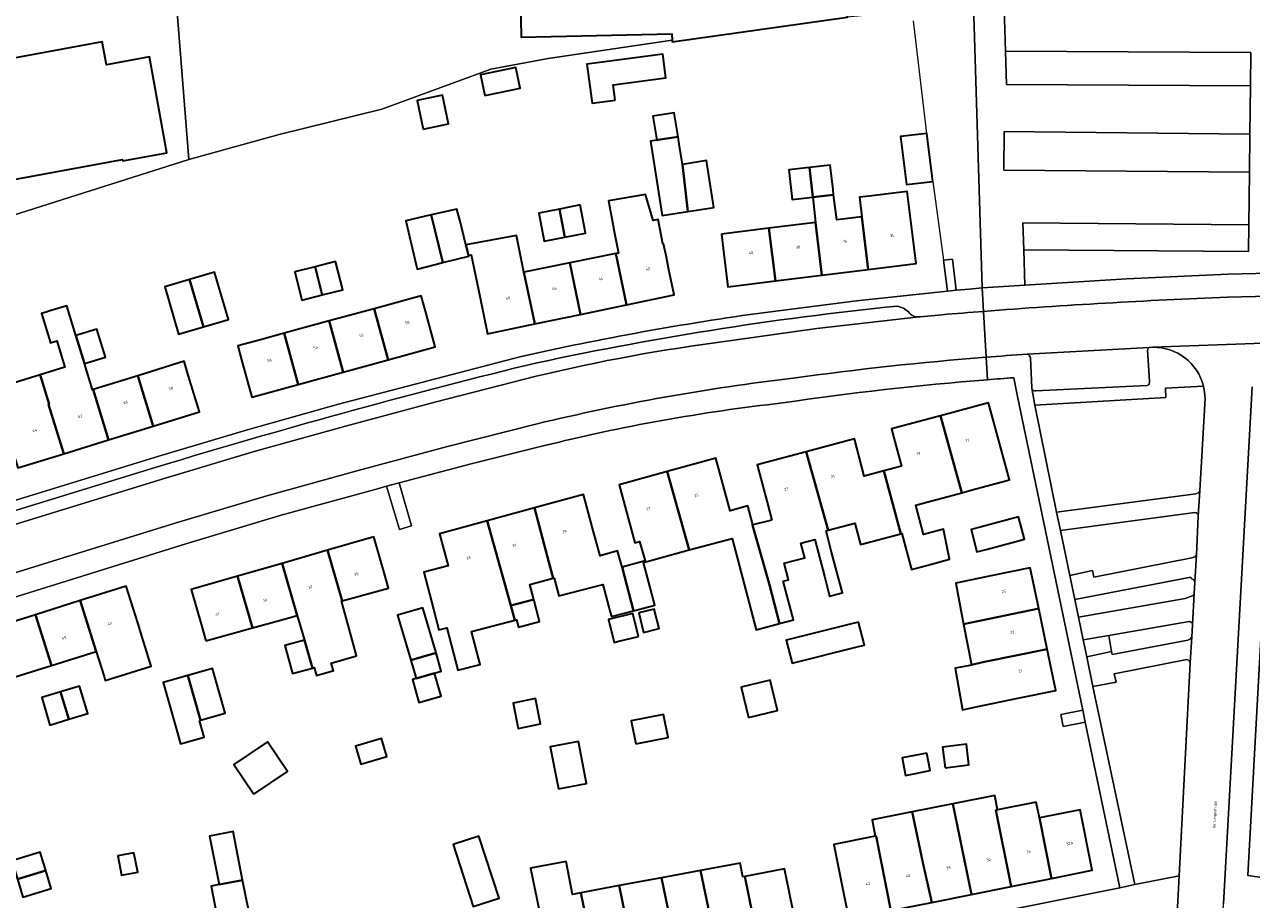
# Model space of a CAD drawing. Header units: metres. Extents: x 197700 to 204338, y 317132 to 325229.
# Tile 405 of 656: x 200467 to 200627, y 319846 to 319959. Entities that reach past the tile are written whole.
import ezdxf
from ezdxf.enums import TextEntityAlignment as Align

# ---------------------------------------------------------------- set-up
doc = ezdxf.new("R2010")
doc.units = ezdxf.units.M
for name, color, linetype, lineweight in [('B-WE-GR-BEPLANTING_CULTUUR_BOSPLANTSOEN-GV', 90, 'Continuous', 18), ('B-WE-IE-TERREINAFSCHEIDING_KUNSTMATIG_HEKWERK-G', 20, 'IE-TERREINAFSCHEIDING-KUNSTMATIG', 18), ('B-WE-OG-BEBOUWING-GV', 7, 'Continuous', 35), ('B-WE-OG-BEBOUWING-T18', 10, 'Continuous', 18), ('B-WE-OG-TERREIN_CULTUURSCHEIDING-GV', 7, 'Continuous', 18), ('B-WE-OG-TERREIN_ERF-GV', 7, 'Continuous', 18), ('B-WE-OG-TOPOGRAFIE-T18', 10, 'Continuous', 18), ('B-WE-VH-VERHARDING_ASFALT-GV', 252, 'Continuous', 18), ('B-WE-VH-VERHARDING_BETONSTRAATSTEEN-GV', 252, 'Continuous', 18), ('B-WE-VH-VERHARDING_GESLOTEN-GV', 252, 'Continuous', 18), ('B-WE-VH-VERHARDING_OPEN-GV', 252, 'Continuous', 18), ('B-WE-VH-VERHARDING_TEGEL-GV', 252, 'Continuous', 18)]:
    doc.layers.add(name, color=color, linetype=linetype, lineweight=lineweight)
doc.styles.add('NLCS-ISO-M200-T18', font='NLCS-ISO.ttf', dxfattribs={"height": 0.36})
doc.linetypes.add('IE-TERREINAFSCHEIDING-KUNSTMATIG', pattern='A,4,[82,NLCS.SHX,S=0.75,R=90,X=0,Y=0],4,-2', length=10)

msp = doc.modelspace()

# ---------------------------------------------------------------- linework, layer by layer
at = {"layer": 'B-WE-GR-BEPLANTING_CULTUUR_BOSPLANTSOEN-GV'}
msp.add_lwpolyline([(200594.545, 319962.865), (200594.755, 319955.903), (200626.623, 319955.723), (200626.574, 319951.401), (200626.503, 319945.115), (200626.446, 319940.163), (200626.369, 319933.359), (200626.329, 319929.867), (200597.113, 319930.104), (200597.258, 319925.513), (200610.476, 319926.302), (200623.703, 319926.934), (200627.274, 319927.029), (200630.846, 319927.098), (200631.35, 319931.336), (200632.346, 319931.302), (200631.901, 319927.113), (200632.17, 319927.113), (200634.233, 319943.923), (200634.974, 319950.109), (200637.257, 319966.012)], dxfattribs=at)
at = {"layer": 'B-WE-IE-TERREINAFSCHEIDING_KUNSTMATIG_HEKWERK-G'}
for points in [[(200479.069, 320034.227), (200481.499, 320030.94), (200488.563, 319941.814)], [(200584.536, 319945.221), (200582.779, 319959.853)], [(200551.401, 319957.331), (200535.286, 319954.957), (200527.84, 319953.559)], [(200527.84, 319953.559), (200513.655, 319948.375)], [(200488.563, 319941.814), (200500.295, 319945.061), (200513.655, 319948.375)], [(200585.3, 319938.988), (200586.681, 319928.74)]]:
    msp.add_lwpolyline(points, dxfattribs=at)
at = {"layer": 'B-WE-OG-BEBOUWING-GV'}
for points in [[(200551.401, 319957.331), (200551.405, 319957.133), (200574.21, 319960.322), (200573.936, 319962.646), (200589.164, 319962.937), (200589.016, 319970.685), (200581.087, 319970.534), (200554.696, 319970.03), (200531.566, 319969.588), (200531.793, 319957.74), (200551.382, 319958.173)], [(200461.78, 319954.268), (200458.296, 319953.633), (200443.851, 319951.001), (200438.935, 319950.089), (200441.771, 319934.789), (200446.687, 319935.701), (200479.934, 319941.847), (200479.971, 319941.65), (200485.728, 319942.717), (200483.471, 319955.152), (200477.87, 319954.125), (200477.32, 319957.1)], [(200543.985, 319949.523), (200543.721, 319951.53), (200550.586, 319952.434), (200550.178, 319955.533), (200543.313, 319954.629), (200540.326, 319954.235), (200540.999, 319949.13)], [(200527.071, 319950.137), (200529.191, 319950.588), (200531.631, 319951.107), (200531.061, 319953.787), (200526.501, 319952.817)], [(200519.052, 319945.773), (200522.325, 319946.469), (200521.537, 319950.175), (200518.264, 319949.479)], [(200549.533, 319944.369), (200552.174, 319944.778), (200551.679, 319947.906), (200548.908, 319947.477), (200549.393, 319944.347)], [(200584.536, 319945.221), (200581.092, 319944.799), (200581.856, 319938.566), (200585.3, 319938.988)], [(200552.729, 319941.2), (200552.323, 319943.82), (200552.174, 319944.778), (200549.533, 319944.369), (200549.393, 319944.347), (200548.602, 319944.225), (200550.1, 319934.559), (200553.464, 319935.081)], [(200553.464, 319935.081), (200556.827, 319935.602), (200555.884, 319941.689), (200552.729, 319941.2)], [(200569.704, 319936.939), (200569.274, 319940.781), (200566.584, 319940.48), (200567.014, 319936.638)], [(200569.274, 319940.781), (200569.704, 319936.939), (200572.395, 319937.241), (200572.317, 319937.942), (200571.965, 319941.083)], [(200544.079, 319929.608), (200545.466, 319922.939), (200551.666, 319924.228), (200550.942, 319927.711), (200550.648, 319929.123), (200550.285, 319930.868), (200550.198, 319930.851), (200549.583, 319934.014), (200548.93, 319933.887), (200547.946, 319937.3), (200543.124, 319936.479), (200543.769, 319932.978), (200543.786, 319932.886), (200544.411, 319929.675)], [(200570.87, 319926.803), (200576.897, 319927.541), (200576.06, 319934.374), (200572.796, 319933.973), (200572.395, 319937.241), (200569.704, 319936.939), (200570.033, 319933.634)], [(200576.06, 319934.374), (200576.897, 319927.541), (200583.113, 319928.303), (200581.964, 319937.683), (200577.001, 319937.075), (200575.761, 319936.919)], [(200520.091, 319934.62), (200521.604, 319928.436), (200524.97, 319929.281), (200524.946, 319929.377), (200524.598, 319930.745), (200523.911, 319933.45), (200523.422, 319935.373)], [(200536.756, 319935.395), (200534.07, 319934.869), (200534.785, 319931.222), (200537.437, 319931.742), (200537.472, 319931.749)], [(200539.443, 319935.921), (200537.177, 319935.477), (200536.756, 319935.395), (200537.472, 319931.749), (200540.158, 319932.275), (200540.11, 319932.52)], [(200520.091, 319934.62), (200516.76, 319933.868), (200518.237, 319927.59), (200521.604, 319928.436)], [(200557.799, 319932.133), (200558.028, 319930.267), (200558.636, 319925.304), (200564.822, 319926.062), (200563.985, 319932.892)], [(200564.822, 319926.062), (200570.87, 319926.803), (200570.033, 319933.634), (200563.985, 319932.892)], [(200533.535, 319920.458), (200532.137, 319927.182), (200531.166, 319931.96), (200524.598, 319930.745), (200524.946, 319929.377), (200525.269, 319929.444), (200525.999, 319925.935), (200526.385, 319924.079), (200527.403, 319919.183)], [(200545.466, 319922.939), (200544.079, 319929.608), (200538.117, 319928.397), (200539.509, 319921.7)], [(200504.982, 319927.903), (200502.333, 319927.223), (200503.275, 319923.551), (200505.924, 319924.232)], [(200505.924, 319924.232), (200508.572, 319924.912), (200507.63, 319928.582), (200504.982, 319927.903)], [(200532.137, 319927.182), (200533.535, 319920.458), (200539.509, 319921.7), (200538.117, 319928.397)], [(200490.481, 319920.069), (200488.674, 319926.238), (200485.427, 319925.287), (200487.234, 319919.118)], [(200488.674, 319926.238), (200490.481, 319920.069), (200493.728, 319921.02), (200491.921, 319927.189)], [(200472.309, 319903.603), (200478.143, 319905.399), (200476.134, 319911.923), (200476.065, 319911.902), (200475.004, 319915.303), (200473.897, 319918.957), (200472.69, 319922.828), (200470.381, 319922.108), (200470.15, 319922.036), (200469.423, 319921.81), (200470.604, 319918.025), (200471.398, 319918.273), (200472.461, 319914.865), (200469.225, 319913.856), (200470.425, 319910.034), (200470.336, 319910.007)], [(200512.684, 319922.441), (200514.493, 319915.808), (200520.595, 319917.472), (200519.279, 319922.296), (200518.786, 319924.102)], [(200512.684, 319922.441), (200506.833, 319920.848), (200508.643, 319914.212), (200514.493, 319915.808)], [(200475.004, 319915.303), (200477.731, 319916.154), (200476.594, 319919.798), (200473.897, 319918.957)], [(200508.643, 319914.212), (200506.833, 319920.848), (200500.953, 319919.248), (200502.764, 319912.609)], [(200502.764, 319912.609), (200500.953, 319919.248), (200497.887, 319918.413), (200494.929, 319917.608), (200495.425, 319915.79), (200496.741, 319910.966)], [(200488.501, 319913.821), (200487.95, 319915.609), (200481.922, 319913.729), (200483.938, 319907.184), (200489.973, 319909.043)], [(200470.336, 319910.007), (200470.425, 319910.034), (200469.225, 319913.856), (200463.189, 319911.997), (200463.25, 319911.8), (200464.369, 319908.168), (200466.341, 319901.765), (200472.309, 319903.603)], [(200483.938, 319907.184), (200481.922, 319913.729), (200476.134, 319911.923), (200478.143, 319905.399)], [(200589.056, 319898.521), (200590.399, 319898.883), (200595.246, 319900.188), (200592.549, 319910.211), (200586.282, 319908.524)], [(200578.93, 319901.372), (200581.146, 319893.186), (200581.28, 319893.221), (200582.507, 319888.564), (200585.113, 319889.251), (200587.474, 319889.874), (200586.687, 319893.785), (200584.097, 319893.102), (200583.092, 319896.915), (200584.045, 319897.172), (200589.056, 319898.521), (200586.282, 319908.524), (200579.925, 319906.813), (200580.23, 319905.678), (200581.224, 319901.985)], [(200581.146, 319893.186), (200578.93, 319901.372), (200576.386, 319900.692), (200575.398, 319904.378), (200575.092, 319905.522), (200568.847, 319903.85), (200571.672, 319893.658), (200575.164, 319894.579), (200575.896, 319891.801)], [(200564.372, 319894.952), (200561.901, 319894.336), (200561.87, 319894.328), (200562.703, 319891.297), (200564.081, 319886.571), (200565.345, 319881.525), (200567.161, 319882.004), (200565.835, 319887.034), (200566.536, 319887.219), (200565.971, 319889.363), (200568.633, 319890.065), (200568.129, 319891.973), (200569.944, 319892.452), (200571.206, 319887.666), (200571.854, 319885.085), (200573.532, 319885.527), (200572.139, 319890.81), (200571.406, 319893.588), (200571.672, 319893.658), (200568.847, 319903.85), (200562.448, 319902.136), (200563.741, 319897.307)], [(200565.345, 319881.525), (200564.081, 319886.571), (200562.703, 319891.297), (200561.87, 319894.328), (200561.901, 319894.336), (200561.222, 319896.817), (200558.926, 319896.189), (200557.062, 319903.009), (200550.753, 319901.284), (200553.607, 319891.118), (200559.209, 319892.595), (200562.337, 319880.731)], [(200546.358, 319883.197), (200549.161, 319883.936), (200548.386, 319886.877), (200547.664, 319889.45), (200553.607, 319891.118), (200550.753, 319901.284), (200544.498, 319899.574), (200545.817, 319894.751), (200546.563, 319892.023), (200547.175, 319892.195), (200547.878, 319889.693), (200544.899, 319888.857)], [(200533.504, 319896.553), (200535.356, 319889.517), (200535.941, 319887.411), (200536.045, 319887.438), (200536.659, 319885.11), (200542.399, 319886.624), (200543.176, 319883.676), (200543.272, 319883.311), (200543.501, 319882.443), (200546.358, 319883.197), (200544.899, 319888.857), (200544.306, 319890.97), (200542.044, 319890.335), (200541.19, 319893.467), (200539.874, 319898.291)], [(200535.941, 319887.411), (200535.356, 319889.517), (200533.504, 319896.553), (200527.337, 319894.87), (200530.42, 319883.854), (200533.403, 319884.64), (200532.885, 319886.605)], [(200527.337, 319894.87), (200521.177, 319893.189), (200522.299, 319889.048), (200519.112, 319888.224), (200520.364, 319883.383), (200521.085, 319880.695), (200522.1, 319880.986), (200523.558, 319875.457), (200526.462, 319876.223), (200525.338, 319880.483), (200530.957, 319881.965), (200530.42, 319883.854)], [(200591.607, 319894.087), (200590.298, 319893.735), (200591.005, 319890.829), (200592.416, 319891.209), (200597.212, 319892.499), (200596.435, 319895.386)], [(200514.532, 319886.133), (200513.998, 319887.982), (200512.611, 319892.786), (200506.611, 319891.055), (200508.507, 319884.485)], [(200510.346, 319877.35), (200510.177, 319877.962), (200509.425, 319880.856), (200509.296, 319881.325), (200508.432, 319884.464), (200508.507, 319884.485), (200506.611, 319891.055), (200500.708, 319889.352), (200502.658, 319882.592), (200503.59, 319879.365), (200504.633, 319875.749), (200504.865, 319875.813), (200505.148, 319874.785), (200507.122, 319875.328), (200507.367, 319875.398), (200507.079, 319876.372)], [(200500.708, 319889.352), (200494.901, 319887.676), (200496.838, 319880.962), (200500.172, 319881.88), (200502.658, 319882.592)], [(200490.779, 319879.295), (200496.838, 319880.962), (200494.901, 319887.676), (200488.864, 319885.934), (200490.25, 319881.13)], [(200599.056, 319883.492), (200597.955, 319888.771), (200593.06, 319887.751), (200588.288, 319886.757), (200589.085, 319882.573), (200589.303, 319881.429)], [(200482.521, 319879.752), (200481.939, 319881.6), (200480.425, 319886.403), (200474.445, 319884.517), (200476.537, 319877.885), (200477.543, 319874.659), (200477.705, 319874.141), (200483.688, 319876.008)], [(200468.619, 319882.68), (200470.705, 319876.066), (200476.537, 319877.885), (200474.445, 319884.517)], [(200530.957, 319881.965), (200531.177, 319882.023), (200531.428, 319881.071), (200534.154, 319881.79), (200533.403, 319884.64), (200530.42, 319883.854)], [(200470.705, 319876.066), (200468.619, 319882.68), (200462.67, 319880.804), (200464.75, 319874.209)], [(200520.115, 319877.546), (200520.706, 319877.717), (200519.005, 319883.583), (200515.716, 319882.628), (200517.418, 319876.763)], [(200547.028, 319879.862), (200546.287, 319882.846), (200543.12, 319882.06), (200543.86, 319879.076), (200544.302, 319879.185)], [(200547.059, 319882.912), (200547.687, 319880.383), (200549.706, 319880.884), (200549.078, 319883.413)], [(200589.303, 319881.429), (200590.308, 319876.154), (200592.015, 319876.565), (200600.159, 319878.202), (200599.056, 319883.492)], [(200574.887, 319881.529), (200566.244, 319879.369), (200566.992, 319876.374), (200575.618, 319878.53), (200576.392, 319878.724), (200575.643, 319881.718)], [(200504.633, 319875.749), (200503.59, 319879.365), (200501.053, 319878.678), (200502.054, 319875.039)], [(200596.359, 319871.82), (200601.276, 319872.846), (200600.159, 319878.202), (200592.015, 319876.565), (200590.308, 319876.154), (200590.317, 319876.107), (200589.909, 319876.029), (200588.22, 319875.722), (200589.166, 319870.315), (200590.927, 319870.687)], [(200520.706, 319877.717), (200520.115, 319877.546), (200517.418, 319876.763), (200518.106, 319874.394), (200520.51, 319875.092), (200521.393, 319875.348)], [(200489.943, 319868.938), (200490.075, 319868.976), (200488.445, 319874.764), (200485.238, 319873.861), (200486.868, 319868.073), (200487.483, 319865.896), (200490.558, 319866.761)], [(200488.445, 319874.764), (200490.075, 319868.976), (200493.282, 319869.878), (200491.652, 319875.667)], [(200520.51, 319875.092), (200518.106, 319874.394), (200517.638, 319874.258), (200518.487, 319871.261), (200521.364, 319872.077)], [(200471.9, 319872.665), (200472.982, 319869.086), (200475.445, 319869.83), (200474.363, 319873.409)], [(200561.312, 319869.323), (200565.086, 319870.215), (200564.157, 319874.152), (200560.383, 319873.262)], [(200471.9, 319872.665), (200469.437, 319871.921), (200470.519, 319868.341), (200472.982, 319869.086)], [(200533.628, 319871.784), (200530.721, 319871.197), (200531.386, 319867.903), (200534.293, 319868.49)], [(200546.661, 319865.906), (200550.871, 319866.732), (200550.284, 319869.722), (200546.074, 319868.896)], [(200497.002, 319859.343), (200501.395, 319862.291), (200498.797, 319866.167), (200494.403, 319863.219)], [(200514.314, 319864.257), (200513.621, 319866.597), (200510.246, 319865.598), (200510.939, 319863.258)], [(200536.619, 319860.045), (200540.287, 319860.765), (200539.219, 319866.211), (200535.551, 319865.491)], [(200586.883, 319862.781), (200589.994, 319863.164), (200589.663, 319865.854), (200586.553, 319865.472)], [(200584.508, 319864.689), (200581.293, 319864.059), (200581.739, 319861.786), (200584.954, 319862.417)], [(200590.316, 319846.32), (200595.46, 319847.349), (200593.503, 319857.279), (200593.711, 319857.32), (200593.343, 319859.169), (200587.899, 319858.091)], [(200590.316, 319846.32), (200587.899, 319858.091), (200582.626, 319857.048), (200584.009, 319850.462), (200585.155, 319845.287)], [(200598.736, 319858.315), (200593.711, 319857.32), (200593.503, 319857.279), (200595.46, 319847.349), (200600.716, 319848.401), (200599.142, 319856.282)], [(200600.716, 319848.401), (200606.028, 319849.464), (200604.47, 319857.337), (200599.142, 319856.282)], [(200577.944, 319853.908), (200579.851, 319844.226), (200585.155, 319845.287), (200584.009, 319850.462), (200582.626, 319857.048), (200577.391, 319856.012), (200577.813, 319853.882)], [(200492.508, 319847.598), (200495.558, 319848.196), (200494.323, 319854.488), (200491.274, 319853.889)], [(200522.918, 319852.826), (200525.551, 319844.758), (200528.9, 319845.851), (200526.267, 319853.919)], [(200573.387, 319848.032), (200574.368, 319843.129), (200579.851, 319844.226), (200577.944, 319853.908), (200577.813, 319853.882), (200572.43, 319852.817)], [(200469.962, 319849.456), (200469.245, 319851.81), (200465.556, 319850.686), (200466.273, 319848.332)], [(200481.431, 319851.747), (200479.335, 319851.336), (200479.828, 319848.819), (200481.925, 319849.23)], [(200466.273, 319848.332), (200466.99, 319845.978), (200470.679, 319847.102), (200469.962, 319849.456)], [(200534.917, 319840.289), (200535.907, 319835.389), (200541.512, 319836.522), (200539.841, 319845.066), (200539.536, 319846.54), (200538.44, 319846.337), (200537.645, 319850.621), (200533.004, 319849.757)], [(200555.095, 319849.428), (200550.006, 319848.484), (200552.056, 319838.654), (200557.14, 319839.682)], [(200555.095, 319849.428), (200557.14, 319839.682), (200562.457, 319840.757), (200560.836, 319848.68), (200560.572, 319848.631), (200560.247, 319850.384)], [(200566.606, 319846.697), (200566.011, 319849.641), (200560.836, 319848.68), (200562.457, 319840.757), (200567.596, 319841.796)], [(200495.558, 319848.196), (200492.508, 319847.598), (200491.462, 319847.393), (200492.254, 319843.357), (200496.349, 319844.16)], [(200550.006, 319848.484), (200544.532, 319847.468), (200546.552, 319837.541), (200552.056, 319838.654)], [(200539.536, 319846.54), (200539.841, 319845.066), (200541.512, 319836.522), (200546.552, 319837.541), (200544.532, 319847.468)]]:
    msp.add_lwpolyline(points, close=True, dxfattribs=at)
at = {"layer": 'B-WE-OG-TERREIN_CULTUURSCHEIDING-GV'}
for points in [[(200481.499, 320030.94), (200488.563, 319941.814), (200500.295, 319945.061), (200513.655, 319948.375), (200527.84, 319953.559), (200535.286, 319954.957), (200551.401, 319957.331), (200551.382, 319958.173), (200531.793, 319957.74), (200531.566, 319969.588)], [(200619.343, 319895.949), (200601.88, 319893.626), (200603.093, 319887.771)], [(200603.093, 319887.771), (200606.05, 319888.418), (200606.221, 319887.54), (200618.988, 319890.06), (200619.348, 319890.206), (200619.568, 319890.47), (200619.811, 319895.501)], [(200618.605, 319881.807), (200608.194, 319879.99), (200608.542, 319877.892), (200608.627, 319877.489), (200618.453, 319879.388), (200618.791, 319879.521), (200618.947, 319879.796), (200619.063, 319881.311), (200619.065, 319881.341)]]:
    msp.add_lwpolyline(points, dxfattribs=at)
for points in [[(200601.378, 319896.02), (200619.509, 319898.401), (200619.856, 319898.547), (200620.001, 319898.815), (200620.686, 319910.761), (200620.634, 319911.577), (200620.484, 319912.382), (200615.556, 319912.113), (200615.579, 319910.882), (200598.539, 319909.905)], [(200603.739, 319884.645), (200604.212, 319882.378), (200618.102, 319884.791), (200618.788, 319885.031), (200619.14, 319885.188), (200619.29, 319885.438), (200619.37, 319886.885), (200619.22, 319887.229), (200618.888, 319887.377), (200618.84, 319887.555)], [(200617.32, 319848.766), (200618.766, 319876.439), (200618.604, 319876.717), (200618.303, 319876.873), (200608.891, 319875.002), (200609.12, 319873.906), (200606.114, 319873.329), (200611.57, 319847.621)]]:
    msp.add_lwpolyline(points, close=True, dxfattribs=at)
for points in [[(200619.811, 319895.501, 0.4564587), (200619.343, 319895.949)], [(200619.065, 319881.341, 0.4211627), (200618.605, 319881.807)]]:
    msp.add_lwpolyline(points, format="xyb", dxfattribs=at)
at = {"layer": 'B-WE-OG-TERREIN_ERF-GV'}
for points in [[(200453.843, 319930.807), (200488.563, 319941.814), (200481.499, 320030.94), (200479.069, 320034.227), (200478.844, 320069.282), (200479.075, 320092.879), (200479.373, 320123.265)], [(200563.532, 319921.968), (200575.361, 319923.484), (200587.222, 319924.739), (200586.681, 319928.74), (200587.842, 319928.882), (200588.341, 319924.844), (200590.031, 319924.997), (200591.722, 319925.146), (200590.583, 319961.956), (200582.622, 319961.161), (200574.21, 319960.322), (200551.405, 319957.133), (200551.401, 319957.331), (200535.286, 319954.957), (200527.84, 319953.559)], [(200527.84, 319953.559), (200513.655, 319948.375), (200500.295, 319945.061), (200488.563, 319941.814), (200453.843, 319930.807)], [(200463.189, 319911.997), (200469.225, 319913.856), (200472.461, 319914.865), (200471.398, 319918.273), (200470.604, 319918.025), (200469.423, 319921.81), (200470.15, 319922.036), (200470.381, 319922.108), (200472.69, 319922.828), (200473.897, 319918.957), (200476.594, 319919.798), (200477.731, 319916.154), (200475.004, 319915.303), (200476.065, 319911.902), (200476.134, 319911.923), (200481.922, 319913.729), (200487.95, 319915.609), (200488.501, 319913.821), (200489.973, 319909.043), (200483.938, 319907.184), (200478.143, 319905.399), (200472.309, 319903.603), (200466.341, 319901.765)], [(200464.388, 319897.025), (200484.679, 319903.274), (200496.33, 319906.75), (200508.038, 319910.037), (200519.81, 319913.132), (200531.59, 319916.197)], [(200609.598, 319847.207), (200605.121, 319868.732), (200602.253, 319868.158), (200601.933, 319869.692), (200604.802, 319870.263), (200596.278, 319911.245), (200595.83, 319913.472)], [(200629.696, 319911.951), (200626.23, 319848.78), (200628.662, 319848.459), (200716.636, 319836.845), (200718.993, 319836.534), (200727.708, 319902.59)], [(200534.628, 319904.607), (200525.256, 319902.283), (200515.92, 319899.824), (200517.537, 319894.207), (200515.955, 319893.751), (200514.27, 319899.374), (200513.082, 319899.047), (200500.592, 319895.593), (200488.174, 319891.889), (200447.565, 319879.247)], [(200463.418, 319809.838), (200529.094, 319830.686), (200531.062, 319831.262), (200533.044, 319831.794), (200532.227, 319834.315), (200533.738, 319834.795), (200534.601, 319832.179), (200535.072, 319832.29), (200535.545, 319832.399), (200540.045, 319833.299), (200571.042, 319839.497), (200575.134, 319840.315), (200609.598, 319847.207)]]:
    msp.add_lwpolyline(points, dxfattribs=at)
for points in [[(200458.296, 319953.633), (200461.78, 319954.268), (200477.32, 319957.1), (200477.87, 319954.125), (200483.471, 319955.152), (200485.728, 319942.717), (200479.971, 319941.65), (200479.934, 319941.847), (200446.687, 319935.701), (200441.771, 319934.789), (200438.935, 319950.089), (200443.851, 319951.001)], [(200543.985, 319949.523), (200540.999, 319949.13), (200540.326, 319954.235), (200543.313, 319954.629), (200550.178, 319955.533), (200550.586, 319952.434), (200543.721, 319951.53)], [(200529.191, 319950.588), (200527.071, 319950.137), (200526.501, 319952.817), (200531.061, 319953.787), (200531.631, 319951.107)], [(200519.052, 319945.773), (200518.264, 319949.479), (200521.537, 319950.175), (200522.325, 319946.469)], [(200555.884, 319941.689), (200556.827, 319935.602), (200553.464, 319935.081), (200550.1, 319934.559), (200548.602, 319944.225), (200549.393, 319944.347), (200548.908, 319947.477), (200551.679, 319947.906), (200552.174, 319944.778), (200552.323, 319943.82), (200552.729, 319941.2)], [(200585.3, 319938.988), (200581.856, 319938.566), (200581.092, 319944.799), (200584.536, 319945.221)], [(200576.897, 319927.541), (200570.87, 319926.803), (200564.822, 319926.062), (200558.636, 319925.304), (200558.028, 319930.267), (200557.799, 319932.133), (200563.985, 319932.892), (200570.033, 319933.634), (200569.704, 319936.939), (200567.014, 319936.638), (200566.584, 319940.48), (200569.274, 319940.781), (200571.965, 319941.083), (200572.317, 319937.942), (200572.395, 319937.241), (200572.796, 319933.973), (200576.06, 319934.374), (200575.761, 319936.919), (200577.001, 319937.075), (200581.964, 319937.683), (200583.113, 319928.303)], [(200526.385, 319924.079), (200525.999, 319925.935), (200525.269, 319929.444), (200524.946, 319929.377), (200524.97, 319929.281), (200521.604, 319928.436), (200518.237, 319927.59), (200516.76, 319933.868), (200520.091, 319934.62), (200523.422, 319935.373), (200523.911, 319933.45), (200524.598, 319930.745), (200531.166, 319931.96), (200532.137, 319927.182), (200538.117, 319928.397), (200544.079, 319929.608), (200544.411, 319929.675), (200543.786, 319932.886), (200543.769, 319932.978), (200543.124, 319936.479), (200547.946, 319937.3), (200548.93, 319933.887), (200549.583, 319934.014), (200550.198, 319930.851), (200550.285, 319930.868), (200550.648, 319929.123), (200550.942, 319927.711), (200551.666, 319924.228), (200545.466, 319922.939), (200539.509, 319921.7), (200533.535, 319920.458), (200527.403, 319919.183)], [(200537.437, 319931.742), (200534.785, 319931.222), (200534.07, 319934.869), (200536.756, 319935.395), (200537.177, 319935.477), (200539.443, 319935.921), (200540.11, 319932.52), (200540.158, 319932.275), (200537.472, 319931.749)], [(200504.982, 319927.903), (200507.63, 319928.582), (200508.572, 319924.912), (200505.924, 319924.232), (200503.275, 319923.551), (200502.333, 319927.223)], [(200488.674, 319926.238), (200491.921, 319927.189), (200493.728, 319921.02), (200490.481, 319920.069), (200487.234, 319919.118), (200485.427, 319925.287)], [(200506.833, 319920.848), (200512.684, 319922.441), (200518.786, 319924.102), (200519.279, 319922.296), (200520.595, 319917.472), (200514.493, 319915.808), (200508.643, 319914.212), (200502.764, 319912.609), (200496.741, 319910.966), (200495.425, 319915.79), (200494.929, 319917.608), (200497.887, 319918.413), (200500.953, 319919.248)], [(200541.19, 319893.467), (200542.044, 319890.335), (200544.306, 319890.97), (200544.899, 319888.857), (200547.878, 319889.693), (200547.175, 319892.195), (200546.563, 319892.023), (200545.817, 319894.751), (200544.498, 319899.574), (200550.753, 319901.284), (200557.062, 319903.009), (200558.926, 319896.189), (200561.222, 319896.817), (200561.901, 319894.336), (200564.372, 319894.952), (200563.741, 319897.307), (200562.448, 319902.136), (200568.847, 319903.85), (200575.092, 319905.522), (200575.398, 319904.378), (200576.386, 319900.692), (200578.93, 319901.372), (200581.224, 319901.985), (200580.23, 319905.678), (200579.925, 319906.813), (200586.282, 319908.524), (200592.549, 319910.211), (200595.246, 319900.188), (200590.399, 319898.883), (200589.056, 319898.521), (200584.045, 319897.172), (200583.092, 319896.915), (200584.097, 319893.102), (200586.687, 319893.785), (200587.474, 319889.874), (200585.113, 319889.251), (200582.507, 319888.564), (200581.28, 319893.221), (200581.146, 319893.186), (200575.896, 319891.801), (200575.164, 319894.579), (200571.672, 319893.658), (200571.406, 319893.588), (200572.139, 319890.81), (200573.532, 319885.527), (200571.854, 319885.085), (200571.206, 319887.666), (200569.944, 319892.452), (200568.129, 319891.973), (200568.633, 319890.065), (200565.971, 319889.363), (200566.536, 319887.219), (200565.835, 319887.034), (200567.161, 319882.004), (200565.345, 319881.525), (200562.337, 319880.731), (200559.209, 319892.595), (200553.607, 319891.118), (200547.664, 319889.45), (200548.386, 319886.877), (200549.161, 319883.936), (200546.358, 319883.197), (200543.501, 319882.443), (200543.272, 319883.311), (200543.176, 319883.676), (200542.399, 319886.624), (200536.659, 319885.11), (200536.045, 319887.438), (200535.941, 319887.411), (200532.885, 319886.605), (200533.403, 319884.64), (200534.154, 319881.79), (200531.428, 319881.071), (200531.177, 319882.023), (200530.957, 319881.965), (200525.338, 319880.483), (200526.462, 319876.223), (200523.558, 319875.457), (200522.1, 319880.986), (200521.085, 319880.695), (200520.364, 319883.383), (200519.112, 319888.224), (200522.299, 319889.048), (200521.177, 319893.189), (200527.337, 319894.87), (200533.504, 319896.553), (200539.874, 319898.291)], [(200590.298, 319893.735), (200591.607, 319894.087), (200596.435, 319895.386), (200597.212, 319892.499), (200592.416, 319891.209), (200591.005, 319890.829)], [(200494.901, 319887.676), (200500.708, 319889.352), (200506.611, 319891.055), (200512.611, 319892.786), (200513.998, 319887.982), (200514.532, 319886.133), (200508.507, 319884.485), (200508.432, 319884.464), (200509.296, 319881.325), (200509.425, 319880.856), (200510.177, 319877.962), (200510.346, 319877.35), (200507.079, 319876.372), (200507.367, 319875.398), (200507.122, 319875.328), (200505.148, 319874.785), (200504.865, 319875.813), (200504.633, 319875.749), (200502.054, 319875.039), (200501.053, 319878.678), (200503.59, 319879.365), (200502.658, 319882.592), (200500.172, 319881.88), (200496.838, 319880.962), (200490.779, 319879.295), (200490.25, 319881.13), (200488.864, 319885.934)], [(200600.159, 319878.202), (200601.276, 319872.846), (200596.359, 319871.82), (200590.927, 319870.687), (200589.166, 319870.315), (200588.22, 319875.722), (200589.909, 319876.029), (200590.317, 319876.107), (200590.308, 319876.154), (200589.303, 319881.429), (200589.085, 319882.573), (200588.288, 319886.757), (200593.06, 319887.751), (200597.955, 319888.771), (200599.056, 319883.492)], [(200452.981, 319870.537), (200449.53, 319869.461), (200450.592, 319866.057), (200450.449, 319866.014), (200448.065, 319865.263), (200444.934, 319875.212), (200450.913, 319877.097), (200456.728, 319878.931), (200462.67, 319880.804), (200468.619, 319882.68), (200474.445, 319884.517), (200480.425, 319886.403), (200481.939, 319881.6), (200482.521, 319879.752), (200483.688, 319876.008), (200477.705, 319874.141), (200477.543, 319874.659), (200476.537, 319877.885), (200470.705, 319876.066), (200464.75, 319874.209), (200458.802, 319872.353)], [(200517.418, 319876.763), (200515.716, 319882.628), (200519.005, 319883.583), (200520.706, 319877.717), (200521.393, 319875.348), (200520.51, 319875.092), (200521.364, 319872.077), (200518.487, 319871.261), (200517.638, 319874.258), (200518.106, 319874.394)], [(200544.302, 319879.185), (200543.86, 319879.076), (200543.12, 319882.06), (200546.287, 319882.846), (200547.028, 319879.862)], [(200547.059, 319882.912), (200549.078, 319883.413), (200549.706, 319880.884), (200547.687, 319880.383)], [(200575.618, 319878.53), (200566.992, 319876.374), (200566.244, 319879.369), (200574.887, 319881.529), (200575.643, 319881.718), (200576.392, 319878.724)], [(200604.839, 319879.405), (200605.307, 319877.206), (200608.542, 319877.892), (200608.194, 319879.99)], [(200490.075, 319868.976), (200489.943, 319868.938), (200490.558, 319866.761), (200487.483, 319865.896), (200486.868, 319868.073), (200485.238, 319873.861), (200488.445, 319874.764), (200491.652, 319875.667), (200493.282, 319869.878)], [(200472.982, 319869.086), (200470.519, 319868.341), (200469.437, 319871.921), (200471.9, 319872.665), (200474.363, 319873.409), (200475.445, 319869.83)], [(200561.312, 319869.323), (200560.383, 319873.262), (200564.157, 319874.152), (200565.086, 319870.215)], [(200533.628, 319871.784), (200534.293, 319868.49), (200531.386, 319867.903), (200530.721, 319871.197)], [(200546.661, 319865.906), (200546.074, 319868.896), (200550.284, 319869.722), (200550.871, 319866.732)], [(200497.002, 319859.343), (200494.403, 319863.219), (200498.797, 319866.167), (200501.395, 319862.291)], [(200514.314, 319864.257), (200510.939, 319863.258), (200510.246, 319865.598), (200513.621, 319866.597)], [(200536.619, 319860.045), (200535.551, 319865.491), (200539.219, 319866.211), (200540.287, 319860.765)], [(200586.883, 319862.781), (200586.553, 319865.472), (200589.663, 319865.854), (200589.994, 319863.164)], [(200584.508, 319864.689), (200584.954, 319862.417), (200581.739, 319861.786), (200581.293, 319864.059)], [(200604.47, 319857.337), (200606.028, 319849.464), (200600.716, 319848.401), (200595.46, 319847.349), (200590.316, 319846.32), (200585.155, 319845.287), (200579.851, 319844.226), (200574.368, 319843.129), (200573.387, 319848.032), (200572.43, 319852.817), (200577.813, 319853.882), (200577.391, 319856.012), (200582.626, 319857.048), (200587.899, 319858.091), (200593.343, 319859.169), (200593.711, 319857.32), (200598.736, 319858.315), (200599.142, 319856.282)], [(200495.558, 319848.196), (200496.349, 319844.16), (200492.254, 319843.357), (200491.462, 319847.393), (200492.508, 319847.598), (200491.274, 319853.889), (200494.323, 319854.488)], [(200522.918, 319852.826), (200526.267, 319853.919), (200528.9, 319845.851), (200525.551, 319844.758)], [(200466.273, 319848.332), (200465.556, 319850.686), (200469.245, 319851.81), (200469.962, 319849.456), (200470.679, 319847.102), (200466.99, 319845.978)], [(200481.431, 319851.747), (200481.925, 319849.23), (200479.828, 319848.819), (200479.335, 319851.336)], [(200541.512, 319836.522), (200535.907, 319835.389), (200534.917, 319840.289), (200533.004, 319849.757), (200537.645, 319850.621), (200538.44, 319846.337), (200539.536, 319846.54), (200544.532, 319847.468), (200550.006, 319848.484), (200555.095, 319849.428), (200560.247, 319850.384), (200560.572, 319848.631), (200560.836, 319848.68), (200566.011, 319849.641), (200566.606, 319846.697), (200567.596, 319841.796), (200562.457, 319840.757), (200557.14, 319839.682), (200552.056, 319838.654), (200546.552, 319837.541)]]:
    msp.add_lwpolyline(points, close=True, dxfattribs=at)
for points in [[(200531.59, 319916.197, -0.0207685), (200563.532, 319921.968)], [(200592.383, 319913.212, 0.0164445), (200565.745, 319910.198)], [(200595.83, 319913.472, 0.0017526), (200592.383, 319913.212)], [(200565.745, 319910.198, 0.0330071), (200534.628, 319904.607)]]:
    msp.add_lwpolyline(points, format="xyb", dxfattribs=at)
at = {"layer": 'B-WE-VH-VERHARDING_ASFALT-GV'}
msp.add_lwpolyline([(200590.731, 319969.292), (200590.568, 319962.455), (200590.583, 319961.956), (200591.722, 319925.146), (200597.258, 319925.513), (200597.113, 319930.104), (200597.002, 319933.597), (200626.369, 319933.359), (200626.446, 319940.163), (200594.543, 319940.439), (200594.587, 319945.467), (200626.503, 319945.115), (200626.574, 319951.401), (200594.886, 319951.58), (200594.755, 319955.903), (200594.545, 319962.865), (200594.754, 319962.877), (200594.749, 319965.311), (200594.74, 319969.411)], close=True, dxfattribs=at)
for points in [[(200652.73, 319923.957, 0.0167222), (200623.607, 319923.924)], [(200623.607, 319923.924, 0.0100259), (200591.891, 319922.096)], [(200591.891, 319922.096, 0.0016642), (200586.47, 319921.655)], [(200556.943, 319918.009, 0.027635), (200532.217, 319913.29)], [(200592.221, 319916.141, -0.0033904), (200597.524, 319916.521)], [(200613.868, 319917.423, -0.3492887), (200620.484, 319912.382)], [(200567.14, 319913.412, -0.0152676), (200592.221, 319916.141)], [(200533.837, 319907.477, -0.0300605), (200567.14, 319913.412)]]:
    msp.add_lwpolyline(points, format="xyb", dxfattribs=at)
for points in [[(200586.47, 319921.655), (200585.059, 319921.52), (200583.649, 319921.382), (200583.584, 319921.374), (200583.52, 319921.369), (200570.209, 319919.862), (200556.943, 319918.009)], [(200591.891, 319922.096), (200592.221, 319916.141)], [(200592.221, 319916.141), (200591.891, 319922.096)], [(200597.524, 319916.521), (200597.576, 319916.524), (200613.416, 319917.398), (200613.868, 319917.423), (200633.107, 319918.119)], [(200633.107, 319918.119), (200613.868, 319917.423)], [(200532.217, 319913.29), (200520.564, 319910.29), (200508.941, 319907.183), (200497.063, 319903.864), (200485.243, 319900.346), (200452.402, 319890.249)], [(200618.766, 319876.439), (200617.32, 319848.766), (200617.054, 319843.871), (200616.034, 319824.793), (200622.011, 319824.958), (200622.03, 319825.39), (200622.038, 319825.467), (200623.085, 319845.128), (200626.816, 319912.306)], [(200620.484, 319912.382), (200620.634, 319911.577), (200620.686, 319910.761), (200620.001, 319898.815), (200619.811, 319895.501), (200619.568, 319890.47), (200619.37, 319886.885), (200619.29, 319885.438), (200619.065, 319881.341), (200619.063, 319881.311), (200618.947, 319879.796), (200618.766, 319876.439)], [(200452.402, 319890.249), (200454.141, 319884.494), (200486.902, 319894.601), (200498.702, 319898.139), (200510.578, 319901.421), (200522.19, 319904.516), (200533.837, 319907.477)]]:
    msp.add_lwpolyline(points, dxfattribs=at)
at = {"layer": 'B-WE-VH-VERHARDING_BETONSTRAATSTEEN-GV'}
for points in [[(200580.716, 319922.79, 0.0288366), (200532.366, 319915.076)], [(200583.52, 319921.369, -0.260091), (200582.119, 319922.031)], [(200532.217, 319913.29, -0.027635), (200556.943, 319918.009)], [(200597.576, 319916.524, -0.2786407), (200597.977, 319916.037)], [(200613.191, 319917.055, -0.1441694), (200613.416, 319917.398)], [(200532.366, 319915.076, 0.0130656), (200484.744, 319901.97)], [(200613.156, 319912.46, 0.4018713), (200613.47, 319913.043)], [(200598.159, 319912.124, 0.4145042), (200598.707, 319911.753)]]:
    msp.add_lwpolyline(points, format="xyb", dxfattribs=at)
for points in [[(200582.119, 319922.031), (200581.469, 319922.507), (200580.716, 319922.79)], [(200556.943, 319918.009), (200570.209, 319919.862), (200583.52, 319921.369)], [(200613.416, 319917.398), (200597.576, 319916.524)], [(200613.47, 319913.043), (200613.191, 319917.055)], [(200597.977, 319916.037), (200598.156, 319912.143), (200598.159, 319912.124)], [(200452.95, 319891.338), (200452.502, 319890.58), (200451.793, 319890.062), (200452.402, 319890.249), (200485.243, 319900.346), (200497.063, 319903.864), (200508.941, 319907.183), (200520.564, 319910.29), (200532.217, 319913.29)], [(200598.707, 319911.753), (200613.156, 319912.46)], [(200484.744, 319901.97), (200453.872, 319892.479)]]:
    msp.add_lwpolyline(points, dxfattribs=at)
at = {"layer": 'B-WE-VH-VERHARDING_GESLOTEN-GV'}
for points in [[(200626.574, 319951.401), (200626.623, 319955.723), (200594.755, 319955.903), (200594.886, 319951.58)], [(200626.446, 319940.163), (200626.503, 319945.115), (200594.587, 319945.467), (200594.543, 319940.439)], [(200597.113, 319930.104), (200626.329, 319929.867), (200626.369, 319933.359), (200597.002, 319933.597)]]:
    msp.add_lwpolyline(points, close=True, dxfattribs=at)
at = {"layer": 'B-WE-VH-VERHARDING_OPEN-GV'}
for points in [[(200587.222, 319924.739), (200588.341, 319924.844), (200587.842, 319928.882), (200586.681, 319928.74)], [(200517.537, 319894.207), (200515.92, 319899.824), (200514.27, 319899.374), (200515.955, 319893.751)], [(200603.093, 319887.771), (200603.739, 319884.645), (200618.84, 319887.555), (200618.888, 319887.377), (200619.22, 319887.229), (200619.37, 319886.885), (200619.568, 319890.47), (200619.348, 319890.206), (200618.988, 319890.06), (200606.221, 319887.54), (200606.05, 319888.418)], [(200605.307, 319877.206), (200606.114, 319873.329), (200609.12, 319873.906), (200608.891, 319875.002), (200618.303, 319876.873), (200618.604, 319876.717), (200618.766, 319876.439), (200618.947, 319879.796), (200618.791, 319879.521), (200618.453, 319879.388), (200608.627, 319877.489), (200608.542, 319877.892)], [(200601.933, 319869.692), (200602.253, 319868.158), (200605.121, 319868.732), (200604.802, 319870.263)]]:
    msp.add_lwpolyline(points, close=True, dxfattribs=at)
for points in [[(200613.416, 319917.398, 0.1441694), (200613.191, 319917.055)], [(200620.484, 319912.382, 0.3492887), (200613.868, 319917.423)], [(200613.47, 319913.043, -0.4018713), (200613.156, 319912.46)], [(200598.707, 319911.753, -0.4145042), (200598.159, 319912.124)], [(200619.343, 319895.949, -0.4564587), (200619.811, 319895.501)], [(200618.605, 319881.807, -0.4211627), (200619.065, 319881.341)]]:
    msp.add_lwpolyline(points, format="xyb", dxfattribs=at)
for points in [[(200613.191, 319917.055), (200613.47, 319913.043)], [(200613.868, 319917.423), (200613.416, 319917.398)], [(200598.159, 319912.124), (200598.539, 319909.905), (200615.579, 319910.882), (200615.556, 319912.113), (200620.484, 319912.382)], [(200613.156, 319912.46), (200598.707, 319911.753)], [(200620.001, 319898.815), (200619.856, 319898.547), (200619.509, 319898.401), (200601.378, 319896.02), (200601.88, 319893.626), (200619.343, 319895.949)], [(200619.811, 319895.501), (200620.001, 319898.815)], [(200619.065, 319881.341), (200619.29, 319885.438), (200619.14, 319885.188), (200618.788, 319885.031), (200618.102, 319884.791), (200604.212, 319882.378), (200604.839, 319879.405), (200608.194, 319879.99), (200618.605, 319881.807)]]:
    msp.add_lwpolyline(points, dxfattribs=at)
at = {"layer": 'B-WE-VH-VERHARDING_TEGEL-GV'}
for points in [[(200729.574, 319917.162), (200728.531, 319917.491), (200728.507, 319917.497), (200727.444, 319917.741), (200724.052, 319918.323), (200706.691, 319920.776), (200694.923, 319922.247), (200683.156, 319923.72), (200668.499, 319925.483), (200653.806, 319926.902), (200642.854, 319927.132), (200632.17, 319927.113), (200631.901, 319927.113), (200630.846, 319927.098), (200627.274, 319927.029), (200623.703, 319926.934), (200610.476, 319926.302), (200597.258, 319925.513), (200591.722, 319925.146), (200591.891, 319922.096)], [(200591.891, 319922.096), (200591.722, 319925.146), (200590.031, 319924.997), (200588.341, 319924.844), (200587.222, 319924.739), (200575.361, 319923.484), (200563.532, 319921.968)], [(200580.716, 319922.79), (200581.469, 319922.507), (200582.119, 319922.031)], [(200583.52, 319921.369), (200583.584, 319921.374), (200583.649, 319921.382), (200585.059, 319921.52), (200586.47, 319921.655)], [(200531.59, 319916.197), (200519.81, 319913.132), (200508.038, 319910.037), (200496.33, 319906.75), (200484.679, 319903.274), (200464.388, 319897.025), (200462.816, 319896.541), (200456.639, 319894.639), (200455.932, 319894.421), (200449.043, 319892.3), (200446.731, 319891.788)], [(200597.576, 319916.524), (200597.524, 319916.521)], [(200592.221, 319916.141), (200592.383, 319913.212)], [(200592.383, 319913.212), (200592.221, 319916.141)], [(200605.121, 319868.732), (200609.598, 319847.207), (200611.57, 319847.621), (200606.114, 319873.329), (200605.307, 319877.206), (200604.839, 319879.405), (200604.212, 319882.378), (200603.739, 319884.645), (200603.093, 319887.771), (200601.88, 319893.626), (200601.378, 319896.02), (200598.539, 319909.905), (200598.159, 319912.124), (200598.156, 319912.143), (200597.977, 319916.037)], [(200595.83, 319913.472), (200596.278, 319911.245), (200604.802, 319870.263), (200605.121, 319868.732)], [(200626.816, 319912.306), (200623.085, 319845.128)], [(200627.444, 319838.802), (200628.421, 319846.549), (200628.662, 319848.459), (200626.23, 319848.78), (200629.696, 319911.951)], [(200533.837, 319907.477), (200522.19, 319904.516), (200510.578, 319901.421), (200498.702, 319898.139), (200486.902, 319894.601), (200454.141, 319884.494), (200447.538, 319882.456), (200446.221, 319882.05)], [(200447.565, 319879.247), (200488.174, 319891.889), (200500.592, 319895.593), (200513.082, 319899.047), (200514.27, 319899.374), (200515.92, 319899.824), (200525.256, 319902.283), (200534.628, 319904.607)], [(200453.872, 319892.479), (200484.744, 319901.97)], [(200617.054, 319843.871), (200617.32, 319848.766), (200611.57, 319847.621), (200609.598, 319847.207), (200575.134, 319840.315), (200571.042, 319839.497), (200540.045, 319833.299), (200540.424, 319831.403), (200542.498, 319831.816), (200544.005, 319824.316)]]:
    msp.add_lwpolyline(points, dxfattribs=at)
for points in [[(200623.607, 319923.924, -0.0167222), (200652.73, 319923.957)], [(200532.366, 319915.076, -0.0288366), (200580.716, 319922.79)], [(200591.891, 319922.096, -0.0100259), (200623.607, 319923.924)], [(200563.532, 319921.968, 0.0207685), (200531.59, 319916.197)], [(200582.119, 319922.031, 0.260091), (200583.52, 319921.369)], [(200586.47, 319921.655, -0.0016642), (200591.891, 319922.096)], [(200597.524, 319916.521, 0.0033904), (200592.221, 319916.141)], [(200597.977, 319916.037, 0.2786407), (200597.576, 319916.524)], [(200484.744, 319901.97, -0.0130656), (200532.366, 319915.076)], [(200592.221, 319916.141, 0.0152676), (200567.14, 319913.412)], [(200567.14, 319913.412, 0.0300605), (200533.837, 319907.477)], [(200565.745, 319910.198, -0.0164445), (200592.383, 319913.212)], [(200592.383, 319913.212, -0.0017526), (200595.83, 319913.472)], [(200534.628, 319904.607, -0.0330071), (200565.745, 319910.198)]]:
    msp.add_lwpolyline(points, format="xyb", dxfattribs=at)

# ---------------------------------------------------------------- texts
at = {"layer": 'B-WE-OG-BEBOUWING-T18', "style": 'NLCS-ISO-M200-T18'}
for s, rotation, p in [('34', 6.9, (200580.011, 319931.953)), ('38', 6.9, (200567.772, 319930.453)), ('36', 6.9, (200573.886, 319931.202)), ('40', 6.9, (200561.627, 319929.7)), ('42', 11.7, (200548.231, 319927.599)), ('44', 11.7, (200542.165, 319926.338)), ('46', 11.7, (200536.093, 319925.075)), ('48', 11.7, (200530.033, 319923.815)), ('50', 15.2, (200516.968, 319920.629)), ('52', 15.2, (200511.004, 319919.002)), ('54', 15.2, (200505.041, 319917.376)), ('56', 15.2, (200499.07, 319915.748)), ('58', 17.1, (200486.245, 319912.08)), ('60', 17.1, (200480.349, 319910.264)), ('62', 17.1, (200474.441, 319908.445)), ('64', 17.1, (200468.533, 319906.626)), ('17', 15, (200589.753, 319905.316)), ('19', 15, (200583.441, 319903.617)), ('21', 14.9, (200572.286, 319900.63)), ('23', 14.9, (200566.235, 319899.009)), ('25', 15.2, (200554.568, 319898.18)), ('27', 15.2, (200548.286, 319896.463)), ('29', 15.2, (200537.402, 319893.47)), ('31', 15.2, (200530.873, 319891.689)), ('33', 15.2, (200524.913, 319890.062)), ('35', 16, (200510.32, 319887.962)), ('37', 16, (200504.383, 319886.249)), ('25', 11.7, (200594.507, 319885.713)), ('39', 16.1, (200498.447, 319884.536)), ('41', 16.1, (200492.265, 319882.752)), ('43', 17.5, (200478.268, 319881.528)), ('45', 17.5, (200472.352, 319879.663)), ('23', 11.7, (200595.614, 319880.405)), ('21', 11.7, (200596.663, 319875.371)), ('32A', 11.3, (200603.094, 319852.956)), ('36', 11.3, (200592.533, 319850.843)), ('34', 11.3, (200597.76, 319851.889)), ('38', 11.3, (200587.318, 319849.799)), ('42', 11.3, (200576.852, 319847.705)), ('40', 11.3, (200582.073, 319848.75))]:
    msp.add_text(s, height=0.36, rotation=rotation, dxfattribs=at).set_placement(p, align=Align.MIDDLE)
at = {"layer": 'B-WE-OG-TOPOGRAFIE-T18', "style": 'NLCS-ISO-M200-T18'}
msp.add_text('de Lingestraat', height=0.36, rotation=86.8, dxfattribs=at).set_placement((200621.993, 319856.741), align=Align.MIDDLE)

doc.saveas('drawing.dxf')
